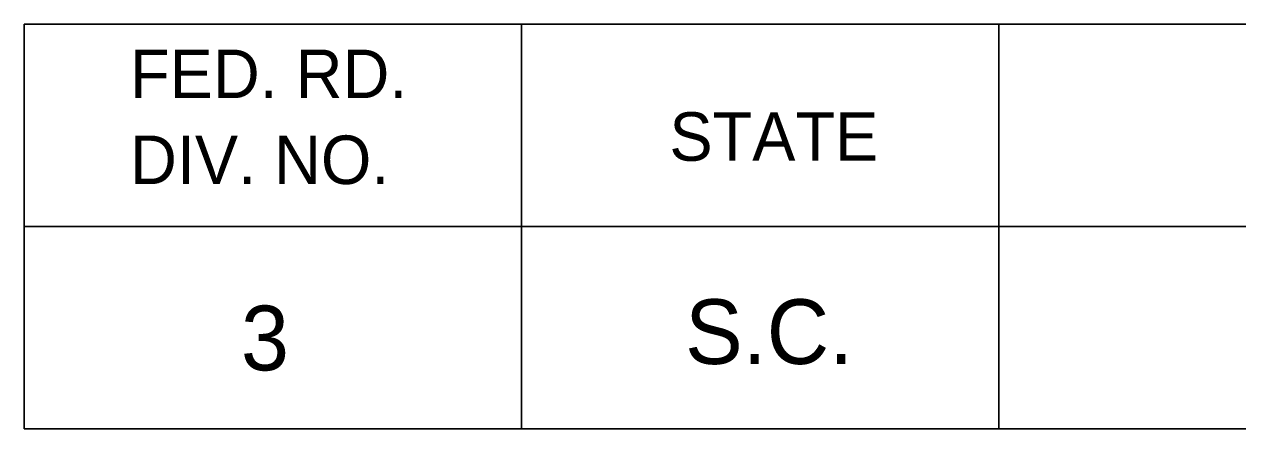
# Model space of a CAD drawing. Extents: x 1000 to 1162, y 999 to 8520.
# Drawn here: x 1133.06 to 1140.57, y 5585.05 to 5587.55 of the extents above; entities that cross this region are included whole.
import ezdxf

# ---------------------------------------------------------------- set-up
doc = ezdxf.new("R2010")
doc.units = 0
doc.layers.add('Level 3', color=7, linetype='Continuous')

msp = doc.modelspace()

# ---------------------------------------------------------------- linework, layer by layer
at = {"layer": 'Level 3'}
for p, q in [((1133.055, 5587.5458), (1161.555, 5587.5458)), ((1133.055, 5587.5458), (1133.055, 5585.0458)), ((1133.055, 5587.5458), (1161.555, 5587.5458)), ((1133.055, 5587.5458), (1133.055, 5585.0458)), ((1133.055, 5587.5458), (1161.555, 5587.5458)), ((1133.055, 5587.5458), (1133.055, 5585.0458)), ((1133.055, 5587.5458), (1161.555, 5587.5458)), ((1133.055, 5587.5458), (1133.055, 5585.0458)), ((1133.055, 5587.5458), (1161.555, 5587.5458)), ((1133.055, 5587.5458), (1133.055, 5585.0458)), ((1133.055, 5587.5458), (1161.555, 5587.5458)), ((1133.055, 5587.5458), (1133.055, 5585.0458)), ((1133.055, 5587.5458), (1161.555, 5587.5458)), ((1133.055, 5587.5458), (1133.055, 5585.0458)), ((1133.055, 5587.5458), (1161.555, 5587.5458)), ((1133.055, 5587.5458), (1133.055, 5585.0458)), ((1133.055, 5587.5458), (1161.555, 5587.5458)), ((1133.055, 5587.5458), (1133.055, 5585.0458)), ((1133.055, 5587.5458), (1161.555, 5587.5458)), ((1133.055, 5587.5458), (1133.055, 5585.0458)), ((1133.055, 5587.5458), (1161.555, 5587.5458)), ((1133.055, 5587.5458), (1133.055, 5585.0458)), ((1133.055, 5587.5458), (1161.555, 5587.5458)), ((1133.055, 5587.5458), (1133.055, 5585.0458)), ((1133.055, 5587.5458), (1161.555, 5587.5458)), ((1133.055, 5587.5458), (1133.055, 5585.0458)), ((1133.055, 5587.5458), (1161.555, 5587.5458)), ((1133.055, 5587.5458), (1133.055, 5585.0458)), ((1133.055, 5587.5458), (1161.555, 5587.5458)), ((1133.055, 5587.5458), (1133.055, 5585.0458)), ((1133.055, 5587.5458), (1161.555, 5587.5458)), ((1133.055, 5587.5458), (1133.055, 5585.0458)), ((1133.055, 5587.5458), (1161.555, 5587.5458)), ((1133.055, 5587.5458), (1133.055, 5585.0458)), ((1133.055, 5587.5458), (1161.555, 5587.5458)), ((1133.055, 5587.5458), (1133.055, 5585.0458)), ((1133.055, 5587.5458), (1161.555, 5587.5458)), ((1133.055, 5587.5458), (1133.055, 5585.0458)), ((1133.055, 5587.5458), (1161.555, 5587.5458)), ((1133.055, 5587.5458), (1133.055, 5585.0458)), ((1133.055, 5587.5458), (1161.555, 5587.5458)), ((1133.055, 5587.5458), (1133.055, 5585.0458)), ((1133.055, 5587.5458), (1161.555, 5587.5458)), ((1133.055, 5587.5458), (1133.055, 5585.0458)), ((1133.055, 5587.5458), (1161.555, 5587.5458)), ((1133.055, 5587.5458), (1133.055, 5585.0458)), ((1133.055, 5587.5458), (1161.555, 5587.5458)), ((1133.055, 5587.5458), (1133.055, 5585.0458)), ((1133.055, 5587.5458), (1161.555, 5587.5458)), ((1133.055, 5587.5458), (1133.055, 5585.0458)), ((1133.055, 5587.5458), (1161.555, 5587.5458)), ((1133.055, 5587.5458), (1133.055, 5585.0458)), ((1133.055, 5587.5458), (1161.555, 5587.5458)), ((1133.055, 5587.5458), (1133.055, 5585.0458)), ((1133.055, 5587.5458), (1161.555, 5587.5458)), ((1133.055, 5587.5458), (1133.055, 5585.0458)), ((1133.055, 5587.5458), (1161.555, 5587.5458)), ((1133.055, 5587.5458), (1133.055, 5585.0458)), ((1133.055, 5587.5458), (1161.555, 5587.5458)), ((1133.055, 5587.5458), (1133.055, 5585.0458)), ((1133.055, 5587.5458), (1161.555, 5587.5458)), ((1133.055, 5587.5458), (1133.055, 5585.0458)), ((1133.055, 5587.5458), (1161.555, 5587.5458)), ((1133.055, 5587.5458), (1133.055, 5585.0458)), ((1133.055, 5587.5458), (1161.555, 5587.5458)), ((1133.055, 5587.5458), (1133.055, 5585.0458)), ((1133.055, 5587.5458), (1161.555, 5587.5458)), ((1133.055, 5587.5458), (1133.055, 5585.0458)), ((1133.055, 5587.5458), (1161.555, 5587.5458)), ((1133.055, 5587.5458), (1133.055, 5585.0458)), ((1133.055, 5587.5458), (1161.555, 5587.5458)), ((1133.055, 5587.5458), (1133.055, 5585.0458)), ((1133.055, 5587.5458), (1161.555, 5587.5458)), ((1133.055, 5587.5458), (1133.055, 5585.0458)), ((1133.055, 5587.5458), (1161.555, 5587.5458)), ((1133.055, 5587.5458), (1133.055, 5585.0458)), ((1136.1323, 5587.5458), (1136.1323, 5585.0458)), ((1136.1323, 5587.5458), (1136.1323, 5585.0458)), ((1136.1323, 5587.5458), (1136.1323, 5585.0458)), ((1136.1323, 5587.5458), (1136.1323, 5585.0458)), ((1136.1323, 5587.5458), (1136.1323, 5585.0458)), ((1136.1323, 5587.5458), (1136.1323, 5585.0458)), ((1136.1323, 5587.5458), (1136.1323, 5585.0458)), ((1136.1323, 5587.5458), (1136.1323, 5585.0458)), ((1136.1323, 5587.5458), (1136.1323, 5585.0458)), ((1136.1323, 5587.5458), (1136.1323, 5585.0458)), ((1136.1323, 5587.5458), (1136.1323, 5585.0458)), ((1136.1323, 5587.5458), (1136.1323, 5585.0458)), ((1136.1323, 5587.5458), (1136.1323, 5585.0458)), ((1136.1323, 5587.5458), (1136.1323, 5585.0458)), ((1136.1323, 5587.5458), (1136.1323, 5585.0458)), ((1136.1323, 5587.5458), (1136.1323, 5585.0458)), ((1136.1323, 5587.5458), (1136.1323, 5585.0458)), ((1136.1323, 5587.5458), (1136.1323, 5585.0458)), ((1136.1323, 5587.5458), (1136.1323, 5585.0458)), ((1136.1323, 5587.5458), (1136.1323, 5585.0458)), ((1136.1323, 5587.5458), (1136.1323, 5585.0458)), ((1136.1323, 5587.5458), (1136.1323, 5585.0458)), ((1136.1323, 5587.5458), (1136.1323, 5585.0458)), ((1136.1323, 5587.5458), (1136.1323, 5585.0458)), ((1136.1323, 5587.5458), (1136.1323, 5585.0458)), ((1136.1323, 5587.5458), (1136.1323, 5585.0458)), ((1136.1323, 5587.5458), (1136.1323, 5585.0458)), ((1136.1323, 5587.5458), (1136.1323, 5585.0458)), ((1136.1323, 5587.5458), (1136.1323, 5585.0458)), ((1136.1323, 5587.5458), (1136.1323, 5585.0458)), ((1136.1323, 5587.5458), (1136.1323, 5585.0458)), ((1136.1323, 5587.5458), (1136.1323, 5585.0458)), ((1136.1323, 5587.5458), (1136.1323, 5585.0458)), ((1136.1323, 5587.5458), (1136.1323, 5585.0458)), ((1136.1323, 5587.5458), (1136.1323, 5585.0458)), ((1136.1323, 5587.5458), (1136.1323, 5585.0458)), ((1136.1323, 5587.5458), (1136.1323, 5585.0458)), ((1136.1323, 5587.5458), (1136.1323, 5585.0458)), ((1139.0868, 5587.5458), (1139.0868, 5585.0458)), ((1139.0868, 5587.5458), (1139.0868, 5585.0458)), ((1139.0868, 5587.5458), (1139.0868, 5585.0458)), ((1139.0868, 5587.5458), (1139.0868, 5585.0458)), ((1139.0868, 5587.5458), (1139.0868, 5585.0458)), ((1139.0868, 5587.5458), (1139.0868, 5585.0458)), ((1139.0868, 5587.5458), (1139.0868, 5585.0458)), ((1139.0868, 5587.5458), (1139.0868, 5585.0458)), ((1139.0868, 5587.5458), (1139.0868, 5585.0458)), ((1139.0868, 5587.5458), (1139.0868, 5585.0458)), ((1139.0868, 5587.5458), (1139.0868, 5585.0458)), ((1139.0868, 5587.5458), (1139.0868, 5585.0458)), ((1139.0868, 5587.5458), (1139.0868, 5585.0458)), ((1139.0868, 5587.5458), (1139.0868, 5585.0458)), ((1139.0868, 5587.5458), (1139.0868, 5585.0458)), ((1139.0868, 5587.5458), (1139.0868, 5585.0458)), ((1139.0868, 5587.5458), (1139.0868, 5585.0458)), ((1139.0868, 5587.5458), (1139.0868, 5585.0458)), ((1139.0868, 5587.5458), (1139.0868, 5585.0458)), ((1139.0868, 5587.5458), (1139.0868, 5585.0458)), ((1139.0868, 5587.5458), (1139.0868, 5585.0458)), ((1139.0868, 5587.5458), (1139.0868, 5585.0458)), ((1139.0868, 5587.5458), (1139.0868, 5585.0458)), ((1139.0868, 5587.5458), (1139.0868, 5585.0458)), ((1139.0868, 5587.5458), (1139.0868, 5585.0458)), ((1139.0868, 5587.5458), (1139.0868, 5585.0458)), ((1139.0868, 5587.5458), (1139.0868, 5585.0458)), ((1139.0868, 5587.5458), (1139.0868, 5585.0458)), ((1139.0868, 5587.5458), (1139.0868, 5585.0458)), ((1139.0868, 5587.5458), (1139.0868, 5585.0458)), ((1139.0868, 5587.5458), (1139.0868, 5585.0458)), ((1139.0868, 5587.5458), (1139.0868, 5585.0458)), ((1139.0868, 5587.5458), (1139.0868, 5585.0458)), ((1139.0868, 5587.5458), (1139.0868, 5585.0458)), ((1139.0868, 5587.5458), (1139.0868, 5585.0458)), ((1139.0868, 5587.5458), (1139.0868, 5585.0458)), ((1139.0868, 5587.5458), (1139.0868, 5585.0458)), ((1139.0868, 5587.5458), (1139.0868, 5585.0458)), ((1133.055, 5586.2958), (1161.555, 5586.2958)), ((1133.055, 5586.2958), (1161.555, 5586.2958)), ((1133.055, 5586.2958), (1161.555, 5586.2958)), ((1133.055, 5586.2958), (1161.555, 5586.2958)), ((1133.055, 5586.2958), (1161.555, 5586.2958)), ((1133.055, 5586.2958), (1161.555, 5586.2958)), ((1133.055, 5586.2958), (1161.555, 5586.2958)), ((1133.055, 5586.2958), (1161.555, 5586.2958)), ((1133.055, 5586.2958), (1161.555, 5586.2958)), ((1133.055, 5586.2958), (1161.555, 5586.2958)), ((1133.055, 5586.2958), (1161.555, 5586.2958)), ((1133.055, 5586.2958), (1161.555, 5586.2958)), ((1133.055, 5586.2958), (1161.555, 5586.2958)), ((1133.055, 5586.2958), (1161.555, 5586.2958)), ((1133.055, 5586.2958), (1161.555, 5586.2958)), ((1133.055, 5586.2958), (1161.555, 5586.2958)), ((1133.055, 5586.2958), (1161.555, 5586.2958)), ((1133.055, 5586.2958), (1161.555, 5586.2958)), ((1133.055, 5586.2958), (1161.555, 5586.2958)), ((1133.055, 5586.2958), (1161.555, 5586.2958)), ((1133.055, 5586.2958), (1161.555, 5586.2958)), ((1133.055, 5586.2958), (1161.555, 5586.2958)), ((1133.055, 5586.2958), (1161.555, 5586.2958)), ((1133.055, 5586.2958), (1161.555, 5586.2958)), ((1133.055, 5586.2958), (1161.555, 5586.2958)), ((1133.055, 5586.2958), (1161.555, 5586.2958)), ((1133.055, 5586.2958), (1161.555, 5586.2958)), ((1133.055, 5586.2958), (1161.555, 5586.2958)), ((1133.055, 5586.2958), (1161.555, 5586.2958)), ((1133.055, 5586.2958), (1161.555, 5586.2958)), ((1133.055, 5586.2958), (1161.555, 5586.2958)), ((1133.055, 5586.2958), (1161.555, 5586.2958)), ((1133.055, 5586.2958), (1161.555, 5586.2958)), ((1133.055, 5586.2958), (1161.555, 5586.2958)), ((1133.055, 5586.2958), (1161.555, 5586.2958)), ((1133.055, 5586.2958), (1161.555, 5586.2958)), ((1133.055, 5586.2958), (1161.555, 5586.2958)), ((1133.055, 5586.2958), (1161.555, 5586.2958)), ((1133.055, 5585.0458), (1161.555, 5585.0458)), ((1133.055, 5585.0458), (1161.555, 5585.0458)), ((1133.055, 5585.0458), (1161.555, 5585.0458)), ((1133.055, 5585.0458), (1161.555, 5585.0458)), ((1133.055, 5585.0458), (1161.555, 5585.0458)), ((1133.055, 5585.0458), (1161.555, 5585.0458)), ((1133.055, 5585.0458), (1161.555, 5585.0458)), ((1133.055, 5585.0458), (1161.555, 5585.0458)), ((1133.055, 5585.0458), (1161.555, 5585.0458)), ((1133.055, 5585.0458), (1161.555, 5585.0458)), ((1133.055, 5585.0458), (1161.555, 5585.0458)), ((1133.055, 5585.0458), (1161.555, 5585.0458)), ((1133.055, 5585.0458), (1161.555, 5585.0458)), ((1133.055, 5585.0458), (1161.555, 5585.0458)), ((1133.055, 5585.0458), (1161.555, 5585.0458)), ((1133.055, 5585.0458), (1161.555, 5585.0458)), ((1133.055, 5585.0458), (1161.555, 5585.0458)), ((1133.055, 5585.0458), (1161.555, 5585.0458)), ((1133.055, 5585.0458), (1161.555, 5585.0458)), ((1133.055, 5585.0458), (1161.555, 5585.0458)), ((1133.055, 5585.0458), (1161.555, 5585.0458)), ((1133.055, 5585.0458), (1161.555, 5585.0458)), ((1133.055, 5585.0458), (1161.555, 5585.0458)), ((1133.055, 5585.0458), (1161.555, 5585.0458)), ((1133.055, 5585.0458), (1161.555, 5585.0458)), ((1133.055, 5585.0458), (1161.555, 5585.0458)), ((1133.055, 5585.0458), (1161.555, 5585.0458)), ((1133.055, 5585.0458), (1161.555, 5585.0458)), ((1133.055, 5585.0458), (1161.555, 5585.0458)), ((1133.055, 5585.0458), (1161.555, 5585.0458)), ((1133.055, 5585.0458), (1161.555, 5585.0458)), ((1133.055, 5585.0458), (1161.555, 5585.0458)), ((1133.055, 5585.0458), (1161.555, 5585.0458)), ((1133.055, 5585.0458), (1161.555, 5585.0458)), ((1133.055, 5585.0458), (1161.555, 5585.0458)), ((1133.055, 5585.0458), (1161.555, 5585.0458)), ((1133.055, 5585.0458), (1161.555, 5585.0458)), ((1133.055, 5585.0458), (1161.555, 5585.0458))]:
    msp.add_line(p, q, dxfattribs=at)

# ---------------------------------------------------------------- texts
for s, height, p in [('FED. RD.', 0.3, (1133.7098, 5587.0896)), ('FED. RD.', 0.3, (1133.7098, 5587.0896)), ('FED. RD.', 0.3, (1133.7098, 5587.0896)), ('FED. RD.', 0.3, (1133.7098, 5587.0896)), ('FED. RD.', 0.3, (1133.7098, 5587.0896)), ('FED. RD.', 0.3, (1133.7098, 5587.0896)), ('FED. RD.', 0.3, (1133.7098, 5587.0896)), ('FED. RD.', 0.3, (1133.7098, 5587.0896)), ('FED. RD.', 0.3, (1133.7098, 5587.0896)), ('FED. RD.', 0.3, (1133.7098, 5587.0896)), ('FED. RD.', 0.3, (1133.7098, 5587.0896)), ('FED. RD.', 0.3, (1133.7098, 5587.0896)), ('FED. RD.', 0.3, (1133.7098, 5587.0896)), ('FED. RD.', 0.3, (1133.7098, 5587.0896)), ('FED. RD.', 0.3, (1133.7098, 5587.0896)), ('FED. RD.', 0.3, (1133.7098, 5587.0896)), ('FED. RD.', 0.3, (1133.7098, 5587.0896)), ('FED. RD.', 0.3, (1133.7098, 5587.0896)), ('FED. RD.', 0.3, (1133.7098, 5587.0896)), ('FED. RD.', 0.3, (1133.7098, 5587.0896)), ('FED. RD.', 0.3, (1133.7098, 5587.0896)), ('FED. RD.', 0.3, (1133.7098, 5587.0896)), ('FED. RD.', 0.3, (1133.7098, 5587.0896)), ('FED. RD.', 0.3, (1133.7098, 5587.0896)), ('FED. RD.', 0.3, (1133.7098, 5587.0896)), ('FED. RD.', 0.3, (1133.7098, 5587.0896)), ('FED. RD.', 0.3, (1133.7098, 5587.0896)), ('FED. RD.', 0.3, (1133.7098, 5587.0896)), ('FED. RD.', 0.3, (1133.7098, 5587.0896)), ('FED. RD.', 0.3, (1133.7098, 5587.0896)), ('FED. RD.', 0.3, (1133.7098, 5587.0896)), ('FED. RD.', 0.3, (1133.7098, 5587.0896)), ('FED. RD.', 0.3, (1133.7098, 5587.0896)), ('FED. RD.', 0.3, (1133.7098, 5587.0896)), ('FED. RD.', 0.3, (1133.7098, 5587.0896)), ('FED. RD.', 0.3, (1133.7098, 5587.0896)), ('FED. RD.', 0.3, (1133.7098, 5587.0896)), ('FED. RD.', 0.3, (1133.7098, 5587.0896)), ('STATE', 0.3, (1137.0478, 5586.7021)), ('STATE', 0.3, (1137.0478, 5586.7021)), ('STATE', 0.3, (1137.0478, 5586.7021)), ('STATE', 0.3, (1137.0478, 5586.7021)), ('STATE', 0.3, (1137.0478, 5586.7021)), ('STATE', 0.3, (1137.0478, 5586.7021)), ('STATE', 0.3, (1137.0478, 5586.7021)), ('STATE', 0.3, (1137.0478, 5586.7021)), ('STATE', 0.3, (1137.0478, 5586.7021)), ('STATE', 0.3, (1137.0478, 5586.7021)), ('STATE', 0.3, (1137.0478, 5586.7021)), ('STATE', 0.3, (1137.0478, 5586.7021)), ('STATE', 0.3, (1137.0478, 5586.7021)), ('STATE', 0.3, (1137.0478, 5586.7021)), ('STATE', 0.3, (1137.0478, 5586.7021)), ('STATE', 0.3, (1137.0478, 5586.7021)), ('STATE', 0.3, (1137.0478, 5586.7021)), ('STATE', 0.3, (1137.0478, 5586.7021)), ('STATE', 0.3, (1137.0478, 5586.7021)), ('STATE', 0.3, (1137.0478, 5586.7021)), ('STATE', 0.3, (1137.0478, 5586.7021)), ('STATE', 0.3, (1137.0478, 5586.7021)), ('STATE', 0.3, (1137.0478, 5586.7021)), ('STATE', 0.3, (1137.0478, 5586.7021)), ('STATE', 0.3, (1137.0478, 5586.7021)), ('STATE', 0.3, (1137.0478, 5586.7021)), ('STATE', 0.3, (1137.0478, 5586.7021)), ('STATE', 0.3, (1137.0478, 5586.7021)), ('STATE', 0.3, (1137.0478, 5586.7021)), ('STATE', 0.3, (1137.0478, 5586.7021)), ('STATE', 0.3, (1137.0478, 5586.7021)), ('STATE', 0.3, (1137.0478, 5586.7021)), ('STATE', 0.3, (1137.0478, 5586.7021)), ('STATE', 0.3, (1137.0478, 5586.7021)), ('STATE', 0.3, (1137.0478, 5586.7021)), ('STATE', 0.3, (1137.0478, 5586.7021)), ('STATE', 0.3, (1137.0478, 5586.7021)), ('STATE', 0.3, (1137.0478, 5586.7021)), ('DIV. NO.', 0.3, (1133.7098, 5586.5583)), ('DIV. NO.', 0.3, (1133.7098, 5586.5583)), ('DIV. NO.', 0.3, (1133.7098, 5586.5583)), ('DIV. NO.', 0.3, (1133.7098, 5586.5583)), ('DIV. NO.', 0.3, (1133.7098, 5586.5583)), ('DIV. NO.', 0.3, (1133.7098, 5586.5583)), ('DIV. NO.', 0.3, (1133.7098, 5586.5583)), ('DIV. NO.', 0.3, (1133.7098, 5586.5583)), ('DIV. NO.', 0.3, (1133.7098, 5586.5583)), ('DIV. NO.', 0.3, (1133.7098, 5586.5583)), ('DIV. NO.', 0.3, (1133.7098, 5586.5583)), ('DIV. NO.', 0.3, (1133.7098, 5586.5583)), ('DIV. NO.', 0.3, (1133.7098, 5586.5583)), ('DIV. NO.', 0.3, (1133.7098, 5586.5583)), ('DIV. NO.', 0.3, (1133.7098, 5586.5583)), ('DIV. NO.', 0.3, (1133.7098, 5586.5583)), ('DIV. NO.', 0.3, (1133.7098, 5586.5583)), ('DIV. NO.', 0.3, (1133.7098, 5586.5583)), ('DIV. NO.', 0.3, (1133.7098, 5586.5583)), ('DIV. NO.', 0.3, (1133.7098, 5586.5583)), ('DIV. NO.', 0.3, (1133.7098, 5586.5583)), ('DIV. NO.', 0.3, (1133.7098, 5586.5583)), ('DIV. NO.', 0.3, (1133.7098, 5586.5583)), ('DIV. NO.', 0.3, (1133.7098, 5586.5583)), ('DIV. NO.', 0.3, (1133.7098, 5586.5583)), ('DIV. NO.', 0.3, (1133.7098, 5586.5583)), ('DIV. NO.', 0.3, (1133.7098, 5586.5583)), ('DIV. NO.', 0.3, (1133.7098, 5586.5583)), ('DIV. NO.', 0.3, (1133.7098, 5586.5583)), ('DIV. NO.', 0.3, (1133.7098, 5586.5583)), ('DIV. NO.', 0.3, (1133.7098, 5586.5583)), ('DIV. NO.', 0.3, (1133.7098, 5586.5583)), ('DIV. NO.', 0.3, (1133.7098, 5586.5583)), ('DIV. NO.', 0.3, (1133.7098, 5586.5583)), ('DIV. NO.', 0.3, (1133.7098, 5586.5583)), ('DIV. NO.', 0.3, (1133.7098, 5586.5583)), ('DIV. NO.', 0.3, (1133.7098, 5586.5583)), ('DIV. NO.', 0.3, (1133.7098, 5586.5583)), ('S.C.', 0.39999, (1137.1448, 5585.4458)), ('S.C.', 0.39999, (1137.1448, 5585.4458)), ('S.C.', 0.39999, (1137.1448, 5585.4458)), ('S.C.', 0.39999, (1137.1448, 5585.4458)), ('S.C.', 0.39999, (1137.1448, 5585.4458)), ('S.C.', 0.39999, (1137.1448, 5585.4458)), ('S.C.', 0.39999, (1137.1448, 5585.4458)), ('S.C.', 0.39999, (1137.1448, 5585.4458)), ('S.C.', 0.39999, (1137.1448, 5585.4458)), ('S.C.', 0.39999, (1137.1448, 5585.4458)), ('S.C.', 0.39999, (1137.1448, 5585.4458)), ('S.C.', 0.39999, (1137.1448, 5585.4458)), ('S.C.', 0.39999, (1137.1448, 5585.4458)), ('S.C.', 0.39999, (1137.1448, 5585.4458)), ('S.C.', 0.39999, (1137.1448, 5585.4458)), ('S.C.', 0.39999, (1137.1448, 5585.4458)), ('S.C.', 0.39999, (1137.1448, 5585.4458)), ('S.C.', 0.39999, (1137.1448, 5585.4458)), ('S.C.', 0.39999, (1137.1448, 5585.4458)), ('S.C.', 0.39999, (1137.1448, 5585.4458)), ('S.C.', 0.39999, (1137.1448, 5585.4458)), ('S.C.', 0.39999, (1137.1448, 5585.4458)), ('S.C.', 0.39999, (1137.1448, 5585.4458)), ('S.C.', 0.39999, (1137.1448, 5585.4458)), ('S.C.', 0.39999, (1137.1448, 5585.4458)), ('S.C.', 0.39999, (1137.1448, 5585.4458)), ('S.C.', 0.39999, (1137.1448, 5585.4458)), ('S.C.', 0.39999, (1137.1448, 5585.4458)), ('S.C.', 0.39999, (1137.1448, 5585.4458)), ('S.C.', 0.39999, (1137.1448, 5585.4458)), ('S.C.', 0.39999, (1137.1448, 5585.4458)), ('S.C.', 0.39999, (1137.1448, 5585.4458)), ('S.C.', 0.39999, (1137.1448, 5585.4458)), ('S.C.', 0.39999, (1137.1448, 5585.4458)), ('S.C.', 0.39999, (1137.1448, 5585.4458)), ('S.C.', 0.39999, (1137.1448, 5585.4458)), ('S.C.', 0.39999, (1137.1448, 5585.4458)), ('S.C.', 0.39999, (1137.1448, 5585.4458)), ('3', 0.4, (1134.3961, 5585.4065)), ('3', 0.4, (1134.3961, 5585.4065)), ('3', 0.4, (1134.3961, 5585.4065)), ('3', 0.4, (1134.3961, 5585.4065)), ('3', 0.4, (1134.3961, 5585.4065)), ('3', 0.4, (1134.3961, 5585.4065)), ('3', 0.4, (1134.3961, 5585.4065)), ('3', 0.4, (1134.3961, 5585.4065)), ('3', 0.4, (1134.3961, 5585.4065)), ('3', 0.4, (1134.3961, 5585.4065)), ('3', 0.4, (1134.3961, 5585.4065)), ('3', 0.4, (1134.3961, 5585.4065)), ('3', 0.4, (1134.3961, 5585.4065)), ('3', 0.4, (1134.3961, 5585.4065)), ('3', 0.4, (1134.3961, 5585.4065)), ('3', 0.4, (1134.3961, 5585.4065)), ('3', 0.4, (1134.3961, 5585.4065)), ('3', 0.4, (1134.3961, 5585.4065)), ('3', 0.4, (1134.3961, 5585.4065)), ('3', 0.4, (1134.3961, 5585.4065)), ('3', 0.4, (1134.3961, 5585.4065)), ('3', 0.4, (1134.3961, 5585.4065)), ('3', 0.4, (1134.3961, 5585.4065)), ('3', 0.4, (1134.3961, 5585.4065)), ('3', 0.4, (1134.3961, 5585.4065)), ('3', 0.4, (1134.3961, 5585.4065)), ('3', 0.4, (1134.3961, 5585.4065)), ('3', 0.4, (1134.3961, 5585.4065)), ('3', 0.4, (1134.3961, 5585.4065)), ('3', 0.4, (1134.3961, 5585.4065)), ('3', 0.4, (1134.3961, 5585.4065)), ('3', 0.4, (1134.3961, 5585.4065)), ('3', 0.4, (1134.3961, 5585.4065)), ('3', 0.4, (1134.3961, 5585.4065)), ('3', 0.4, (1134.3961, 5585.4065)), ('3', 0.4, (1134.3961, 5585.4065)), ('3', 0.4, (1134.3961, 5585.4065)), ('3', 0.4, (1134.3961, 5585.4065))]:
    msp.add_text(s, height=height, dxfattribs=at).set_placement(p)

doc.saveas('drawing.dxf')
